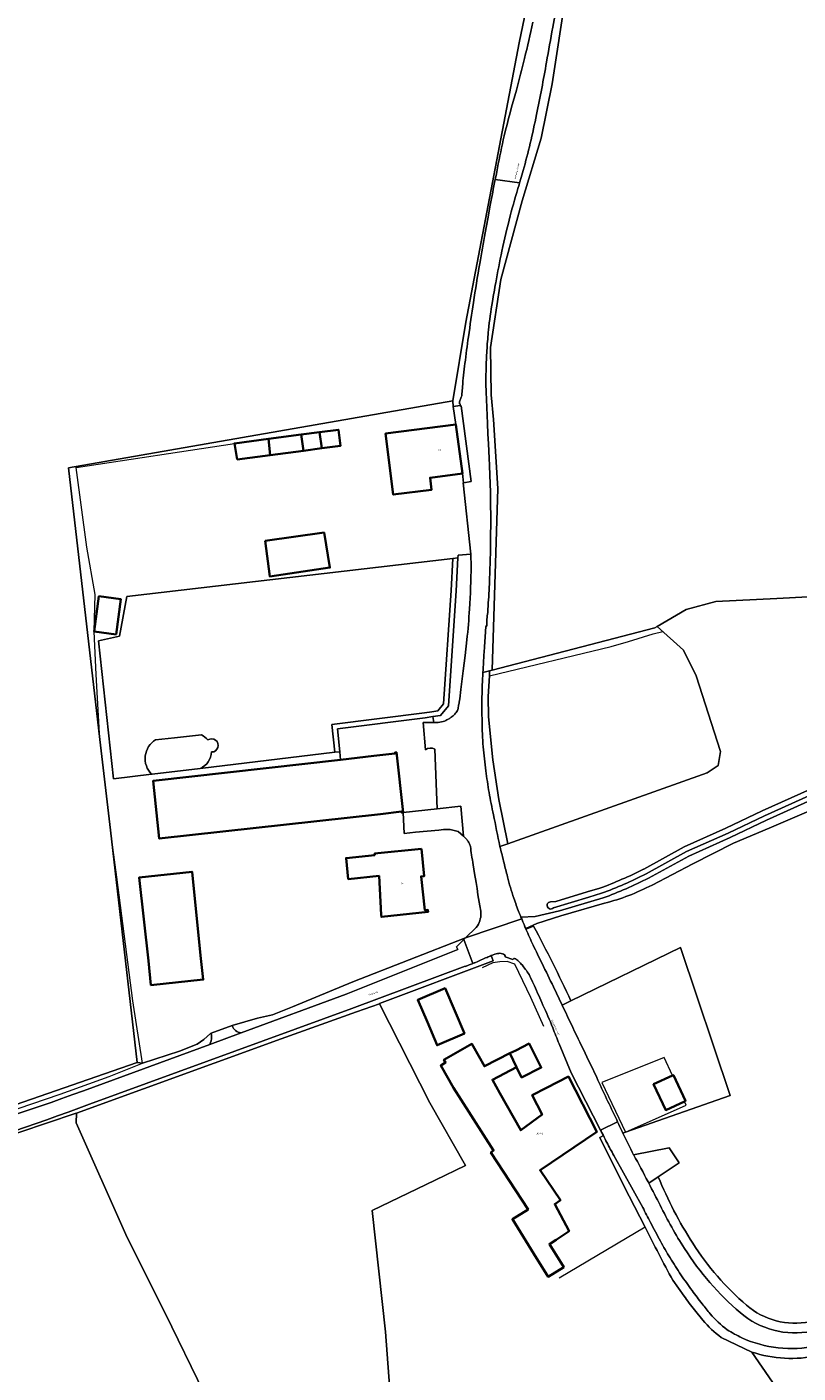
# Model space of a CAD drawing. Header units: metres. Extents: x 197700 to 204338, y 317132 to 325229.
# Tile 469 of 656: x 201650 to 201808, y 318918 to 319194. Entities that reach past the tile are written whole.
import ezdxf
from ezdxf.enums import TextEntityAlignment as Align

# ---------------------------------------------------------------- set-up
doc = ezdxf.new("R2010")
doc.units = ezdxf.units.M
for name, color, linetype, lineweight in [('B-WE-GR-BOS_LOOF-GV', 40, 'Continuous', 13), ('B-WE-GR-BOUWLAND-GV', 80, 'Continuous', 13), ('B-WE-GR-GRAS-GV', 60, 'Continuous', 13), ('B-WE-IE-TERREINAFSCHEIDING_KUNSTMATIG_HEKWERK-G', 20, 'IE-TERREINAFSCHEIDING-KUNSTMATIG', 18), ('B-WE-OG-BEBOUWING-GV', 7, 'Continuous', 35), ('B-WE-OG-BEBOUWING-T18', 10, 'Continuous', 18), ('B-WE-OG-TERREIN_CULTUURSCHEIDING-GV', 7, 'Continuous', 18), ('B-WE-OG-TERREIN_ERF-GV', 7, 'Continuous', 18), ('B-WE-OG-TERREIN_ONBEGROEID-GV', 7, 'Continuous', 18), ('B-WE-OG-TOPOGRAFIE-T18', 10, 'Continuous', 18), ('B-WE-OG-WATER_GREPPEL-GV', 160, 'Continuous', 18), ('B-WE-OG-WEG-GV', 7, 'Continuous', 18), ('B-WE-VH-ONVERHARD-GV', 252, 'Continuous', 18), ('B-WE-VH-VERHARDING_ASFALT-GV', 252, 'Continuous', 18), ('B-WE-VH-VERHARDING_OPEN-GV', 252, 'Continuous', 18)]:
    doc.layers.add(name, color=color, linetype=linetype, lineweight=lineweight)
doc.styles.add('NLCS-ISO-M200-T18', font='NLCS-ISO.ttf', dxfattribs={"height": 0.36})
doc.linetypes.add('IE-TERREINAFSCHEIDING-KUNSTMATIG', pattern='A,4,[82,NLCS.SHX,S=0.75,R=90,X=0,Y=0],4,-2', length=10)

msp = doc.modelspace()

# ---------------------------------------------------------------- linework, layer by layer
at = {"layer": 'B-WE-GR-BOS_LOOF-GV'}
for points in [[(201855.524, 319214.957), (201854.767, 319188.333), (201854.222, 319178.845), (201853.907, 319157.303), (201852.452, 319126.876), (201852.187, 319099.094), (201853.197, 319084.457), (201853.103, 319079.365), (201843.673, 319078.799), (201818.023, 319077.291), (201803.878, 319076.536), (201791.43, 319075.876), (201785.301, 319074.273), (201779.406, 319070.806), (201784.769, 319065.915), (201787.383, 319060.688), (201792.366, 319045.201), (201791.878, 319042.327), (201789.662, 319040.825), (201748.761, 319026.283), (201747.173, 319025.718)], [(201776.585, 319021.057), (201776.65, 319021.09), (201784.925, 319025.639), (201793.475, 319029.459), (201800.89, 319033.021), (201810.773, 319037.455), (201820.932, 319041.987)], [(201821.381, 319040.982), (201811.223, 319036.451), (201801.354, 319032.023), (201793.937, 319028.46), (201785.416, 319024.653), (201777.115, 319020.092)], [(201777.597, 319019.216), (201785.861, 319023.757), (201794.358, 319027.553), (201801.775, 319031.116), (201811.631, 319035.538), (201821.788, 319040.069)], [(201822.422, 319038.055), (201812.366, 319033.79), (201802.353, 319029.447), (201795.008, 319026.399), (201786.677, 319022.134), (201778.329, 319017.799)], [(201757.54, 319014.377), (201758.623, 319014.456), (201765.046, 319016.395)], [(201768.009, 319016.116), (201765.364, 319015.342), (201758.126, 319013.157)], [(201765.046, 319016.395), (201767.663, 319017.161)], [(201751.472, 319011.257), (201754.419, 319011.368), (201759.385, 319012.551), (201768.357, 319015.179)], [(201768.602, 319014.092), (201759.68, 319011.509), (201754.732, 319009.915), (201752.465, 319008.894), (201752.507, 319008.797), (201754.069, 319009.413)], [(201772.353, 318967.006), (201772.897, 318967.197), (201794.338, 318974.726), (201784.153, 319005.017), (201761.718, 318994.099), (201759.92, 318993.224)], [(201761.718, 318994.099), (201784.153, 319005.017), (201794.338, 318974.726), (201772.897, 318967.197), (201772.353, 318967.006)], [(201765.703, 318981.146), (201767.004, 318978.396)], [(201771.094, 318969.704), (201771.273, 318969.312)], [(201774.55, 318962.572), (201781.841, 318963.986), (201783.878, 318960.902), (201779.625, 318958.053)], [(201777.527, 318957.038), (201777.675, 318956.747), (201779.625, 318958.053), (201783.878, 318960.902), (201781.841, 318963.986), (201774.55, 318962.572)], [(201774.55, 318962.572), (201774.584, 318962.506)], [(201798.753, 318922.132), (201805.895, 318911.803)]]:
    msp.add_lwpolyline(points, dxfattribs=at)
for points in [[(201747.173, 319025.718, 0.003282), (201748.042, 319022.278)], [(201748.042, 319022.278, 0.0090888), (201748.713, 319019.53)], [(201748.713, 319019.53, 0.0190288), (201750.011, 319015.111)], [(201767.663, 319017.161, 0.0275961), (201776.585, 319021.057)], [(201777.115, 319020.092, -0.0278572), (201768.009, 319016.116)], [(201768.357, 319015.179, 0.0280637), (201777.597, 319019.216)], [(201778.329, 319017.799, -0.0564331), (201768.602, 319014.092)], [(201750.011, 319015.111, 0.0073147), (201751.073, 319012.263)], [(201758.126, 319013.157, -1.5294149), (201757.54, 319014.377)], [(201751.073, 319012.263, 0.0022216), (201751.472, 319011.257)], [(201754.069, 319009.413, -0.0125925), (201761.718, 318994.099)], [(201759.92, 318993.224, 0.0021031), (201762.835, 318987.072)], [(201762.835, 318987.072, -0.0029904), (201765.703, 318981.146)], [(201767.004, 318978.396, 0.0031693), (201771.094, 318969.704)], [(201771.273, 318969.312, 0.0037995), (201772.353, 318967.006)], [(201772.353, 318967.006, 0.007411), (201774.55, 318962.572)], [(201774.584, 318962.506, -0.0048972), (201777.527, 318957.038)], [(201779.625, 318958.053, 0.0490413), (201786.684, 318944.433)], [(201786.684, 318944.433, 0.0756602), (201797.703, 318931.736)], [(201797.703, 318931.736, 0.2324888), (201810.612, 318928.362)], [(201812.317, 318921.401, -0.1308625), (201798.753, 318922.132)]]:
    msp.add_lwpolyline(points, format="xyb", dxfattribs=at)
msp.add_lwpolyline([(201782.502, 318978.794), (201782.699, 318978.886), (201785.178, 318973.598), (201784.956, 318973.494), (201781.134, 318971.702), (201778.655, 318976.99)], close=True, dxfattribs=at)
at = {"layer": 'B-WE-GR-BOUWLAND-GV'}
for points in [[(201626.138, 318965.291), (201672.871, 318981.472), (201667.372, 319029.062), (201665.229, 319047.607), (201658.795, 319103.286), (201737.536, 319117.045), (201740.181, 319133.131), (201751.082, 319190.387), (201759.904, 319232.858), (201760.85, 319237.309), (201679.784, 319223.64), (201667.044, 319252.545), (201658.757, 319249.713), (201651.135, 319247.107), (201638.165, 319241.794)], [(201760.688, 319200.259), (201757.859, 319181.964), (201755.596, 319170.837), (201751.73, 319158.012), (201747.392, 319141.886), (201745.223, 319127.93), (201745.411, 319118.217), (201745.883, 319113.219), (201746.732, 319099.074), (201745.6, 319061.825), (201778.888, 319070.501), (201779.406, 319070.806), (201785.301, 319074.273), (201791.43, 319075.876), (201803.878, 319076.536), (201818.023, 319077.291), (201843.673, 319078.799), (201853.103, 319079.365), (201853.197, 319084.457), (201852.187, 319099.094), (201852.452, 319126.876), (201853.907, 319157.303), (201854.222, 319178.845)]]:
    msp.add_lwpolyline(points, dxfattribs=at)
at = {"layer": 'B-WE-GR-GRAS-GV'}
for points in [[(201713.343, 319045.01), (201712.752, 319050.694), (201731.701, 319053.075), (201733.234, 319053.331), (201734.435, 319053.529), (201735.642, 319054.947), (201737.202, 319078.15), (201737.536, 319084.709), (201670.713, 319076.928), (201669.245, 319068.803), (201664.937, 319067.824), (201667.998, 319039.595), (201675.82, 319040.529)], [(201676.638, 319047.589), (201680.503, 319048.005), (201686.045, 319048.601)], [(201685.776, 319041.718), (201713.343, 319045.01)], [(201616.115, 318897.019), (201677.11, 318901.26), (201692.003, 318902.734), (201690.47, 318905.733), (201679.953, 318927.297), (201670.56, 318946.215), (201660.374, 318969.101), (201660.423, 318971.106), (201660.165, 318971.012), (201637.398, 318963.351)]]:
    msp.add_lwpolyline(points, dxfattribs=at)
for points in [[(201675.82, 319040.529, -0.485501), (201676.638, 319047.589)], [(201686.045, 319048.601, -0.1114533), (201687.33, 319047.532)], [(201687.33, 319047.532, -1.3804659), (201688.112, 319045.073)], [(201688.112, 319045.073, -0.2923144), (201685.776, 319041.718)]]:
    msp.add_lwpolyline(points, format="xyb", dxfattribs=at)
msp.add_lwpolyline([(201733.923, 318957.368), (201740.139, 318960.374), (201732.796, 318973.197), (201722.508, 318993.496), (201717.758, 318991.808), (201702.376, 318986.34), (201660.423, 318971.106), (201660.374, 318969.101), (201670.56, 318946.215), (201679.953, 318927.297), (201690.47, 318905.733), (201692.003, 318902.734), (201705.73, 318904.093), (201722.624, 318905.13), (201725.299, 318905.261), (201723.702, 318926.288), (201721.002, 318951.119)], close=True, dxfattribs=at)
at = {"layer": 'B-WE-IE-TERREINAFSCHEIDING_KUNSTMATIG_HEKWERK-G'}
for points in [[(201664.066, 319069.755), (201664.225, 319077.351), (201662.569, 319087.024), (201660.341, 319103.346), (201692.785, 319108.282)], [(201733.404, 319052.312), (201734.976, 319052.573), (201736.649, 319054.538), (201738.232, 319078.089), (201738.575, 319084.83)], [(201741.22, 319085.62), (201738.603, 319085.376), (201738.575, 319084.83)], [(201665.229, 319047.607), (201664.45, 319060.96), (201664.066, 319069.755)], [(201745.029, 319060.689), (201769.964, 319066.684), (201773.489, 319067.686), (201778.561, 319069.301), (201780.551, 319069.762)], [(201748.761, 319026.283), (201746.978, 319035.366), (201745.755, 319043.485), (201744.826, 319052.3), (201744.782, 319056.441), (201745.029, 319060.689)], [(201714.369, 319045.132), (201713.884, 319049.795), (201731.85, 319052.053), (201733.404, 319052.312)], [(201714.369, 319045.132), (201714.54, 319043.484)], [(201673.946, 318981.32), (201671.983, 318994.105), (201668.681, 319019.397), (201667.372, 319029.062)], [(201740.137, 319006.98), (201717.041, 318998.002), (201704.653, 318992.883), (201700.602, 318991.238), (201697.508, 318990.522), (201692.328, 318989.016)], [(201756.172, 318988.801), (201753.504, 318994.779), (201750.217, 319001.578), (201748.677, 319002.149), (201747.14, 319002.113), (201745.745, 319001.903), (201743.518, 319000.827)], [(201717.758, 318991.808), (201702.376, 318986.34), (201660.423, 318971.106)], [(201717.758, 318991.808), (201722.508, 318993.496)], [(201722.47, 318993.571), (201722.508, 318993.496)], [(201722.508, 318993.496), (201732.796, 318973.197), (201740.139, 318960.374), (201733.923, 318957.368)], [(201692.328, 318989.016), (201688.023, 318987.469)], [(201688.023, 318987.469), (201687.883, 318987.418), (201686.512, 318986.15), (201685.117, 318985.247), (201681.533, 318983.778), (201673.946, 318981.32)], [(201603.033, 318960.086), (201604.033, 318960.175), (201606.935, 318960.544), (201610.687, 318961.154), (201614.443, 318961.887), (201619.198, 318962.891), (201623.694, 318964.039), (201630.118, 318966.006), (201638.143, 318968.496), (201645.655, 318971.069), (201657.077, 318974.97), (201667.092, 318978.589), (201673.946, 318981.32)], [(201782.502, 318978.794), (201780.798, 318982.471), (201768.083, 318977.356), (201772.897, 318967.197)], [(201772.897, 318967.197), (201785.331, 318972.686), (201784.956, 318973.494)], [(201660.423, 318971.106), (201660.165, 318971.012), (201637.398, 318963.351)], [(201767.627, 318966.12), (201772.551, 318956.213), (201776.959, 318947.712)], [(201725.299, 318905.261), (201723.702, 318926.288), (201721.002, 318951.119), (201733.923, 318957.368)], [(201776.959, 318947.712), (201759.321, 318937.289)]]:
    msp.add_lwpolyline(points, dxfattribs=at)
at = {"layer": 'B-WE-OG-BEBOUWING-GV'}
for points in [[(201706.474, 319110.098), (201699.733, 319109.204), (201700.083, 319105.896), (201706.911, 319106.801)], [(201706.911, 319106.801), (201710.678, 319107.301), (201710.24, 319110.598), (201706.474, 319110.098)], [(201710.24, 319110.598), (201710.678, 319107.301), (201714.524, 319107.823), (201714.093, 319111.105)], [(201738.127, 319112.14), (201723.737, 319110.286), (201725.331, 319097.795), (201733.161, 319098.794), (201732.865, 319101.245), (201739.484, 319102.136)], [(201693.323, 319104.966), (201700.083, 319105.896), (201699.733, 319109.204), (201692.785, 319108.282)], [(201699.057, 319088.33), (201700.022, 319081.053), (201712.36, 319082.846), (201711.164, 319090.017)], [(201668.547, 319069.159), (201669.507, 319076.386), (201665.026, 319076.982), (201664.066, 319069.755)], [(201727.386, 319032.683), (201725.96, 319045.007), (201725.732, 319044.981), (201725.668, 319044.752), (201721.336, 319044.251), (201714.54, 319043.484), (201676.129, 319039.147), (201677.389, 319027.328), (201722.713, 319032.354), (201727.044, 319032.855), (201727.068, 319032.647)], [(201731.08, 319025.232), (201721.489, 319024.255), (201721.522, 319023.947), (201715.656, 319023.322), (201716.113, 319019.026), (201722.408, 319019.697), (201722.856, 319011.709), (201722.902, 319011.282), (201732.458, 319012.3), (201732.42, 319012.731), (201731.782, 319012.675), (201731.038, 319019.581), (201731.674, 319019.648)], [(201685.854, 319003.412), (201684.117, 319020.553), (201673.283, 319019.37), (201675.161, 319002.28), (201675.688, 318997.307), (201686.381, 318998.44)], [(201739.902, 318987.394), (201737.911, 318992.069), (201735.952, 318996.67), (201730.353, 318994.286), (201732.308, 318989.695), (201734.305, 318985.003)], [(201756.748, 318976.299), (201753.785, 318974.778), (201755.826, 318970.802), (201751.45, 318967.571), (201747.167, 318975.191), (201745.625, 318977.935), (201750.585, 318980.532), (201749.234, 318983.341), (201743.991, 318980.701), (201741.7, 318984.777), (201741.434, 318985.251), (201735.715, 318982.037), (201736.026, 318981.448), (201735.043, 318980.819), (201737.651, 318976.239), (201739.212, 318973.809), (201745.868, 318963.448), (201745.332, 318963.052), (201752.926, 318951.31), (201749.735, 318949.348), (201754.128, 318942.28), (201757.078, 318937.558), (201760.262, 318939.548), (201757.313, 318944.269), (201758.682, 318945.124), (201761.334, 318946.932), (201758.398, 318952.45), (201759.55, 318953.228), (201755.386, 318959.394), (201767.014, 318967.245), (201761.196, 318978.582)], [(201749.234, 318983.341), (201750.585, 318980.532), (201751.608, 318978.406), (201755.627, 318980.43), (201753.164, 318985.32), (201750.424, 318983.94)], [(201784.956, 318973.494), (201785.178, 318973.598), (201782.699, 318978.886), (201782.502, 318978.794), (201778.655, 318976.99), (201781.134, 318971.702)]]:
    msp.add_lwpolyline(points, close=True, dxfattribs=at)
at = {"layer": 'B-WE-OG-TERREIN_CULTUURSCHEIDING-GV'}
for points in [[(201743.679, 319061.324), (201745.029, 319061.676), (201745.6, 319061.825), (201746.732, 319099.074), (201745.883, 319113.219), (201745.411, 319118.217), (201745.223, 319127.93), (201747.392, 319141.886), (201751.73, 319158.012), (201755.596, 319170.837), (201757.859, 319181.964), (201760.688, 319200.259), (201767.383, 319238.922), (201776.056, 319281.14)], [(201759.346, 319201.204), (201757.985, 319193.531)], [(201751.939, 319164.216), (201751.514, 319162.751), (201751.212, 319161.702), (201751.092, 319161.285)], [(201744.487, 319115.65), (201744.634, 319112.362), (201744.731, 319110.281), (201744.827, 319108.199)], [(201741.307, 319083.24), (201741.247, 319085.373), (201741.22, 319085.62), (201738.603, 319085.376), (201738.575, 319084.83), (201738.232, 319078.089), (201736.649, 319054.538), (201734.976, 319052.573), (201733.404, 319052.312), (201733.624, 319051.106)], [(201744.525, 319070.848), (201744.246, 319070.838), (201744.255, 319070.758), (201744.132, 319068.696), (201744.007, 319066.634)], [(201739.161, 319057.898), (201739.63, 319061.667), (201740.024, 319064.852), (201740.415, 319068.037)], [(201747.173, 319025.718), (201748.761, 319026.283), (201746.978, 319035.366), (201745.755, 319043.485), (201744.826, 319052.3), (201744.782, 319056.441), (201745.029, 319060.689), (201745.029, 319061.676), (201743.679, 319061.324)], [(201754.069, 319009.413), (201752.507, 319008.797)], [(201637.398, 318963.351), (201660.165, 318971.012), (201660.423, 318971.106), (201702.376, 318986.34), (201717.758, 318991.808), (201722.508, 318993.496), (201722.47, 318993.571), (201745.763, 319002.284), (201745.365, 319003.351)], [(201740.901, 319001.459), (201740.095, 319001.134), (201740.057, 319001.218), (201716.824, 318992.526), (201663.123, 318972.914)], [(201758.149, 318996.945), (201759.92, 318993.224), (201761.718, 318994.099)], [(201661.893, 318975.678), (201687.734, 318985.18), (201687.892, 318985.539), (201688.008, 318985.913), (201688.079, 318986.299), (201688.106, 318986.69), (201688.087, 318987.082), (201688.023, 318987.469), (201687.883, 318987.418), (201686.512, 318986.15), (201685.117, 318985.247), (201681.533, 318983.778), (201673.946, 318981.32), (201672.871, 318981.472), (201626.138, 318965.291)], [(201768.387, 318966.5), (201767.627, 318966.12), (201772.551, 318956.213), (201776.959, 318947.712)], [(201776.428, 318951.765), (201770.485, 318962.408)], [(201779.625, 318958.053), (201777.675, 318956.747)], [(201782.595, 318936.843), (201784.913, 318933.59)], [(201787.015, 318930.804), (201788.729, 318928.679)], [(201792.53, 318925.105), (201798.753, 318922.132)]]:
    msp.add_lwpolyline(points, dxfattribs=at)
for points in [[(201757.985, 319193.531, -0.0030494), (201756.721, 319186.366)], [(201756.721, 319186.366, -0.008403), (201754.669, 319175.684)], [(201754.669, 319175.684, -0.0094588), (201753.371, 319169.77)], [(201753.371, 319169.77, -0.0093884), (201751.939, 319164.216)], [(201751.092, 319161.285, 0.0109339), (201749.28, 319154.904)], [(201749.28, 319154.904, 0.009846), (201747.591, 319147.708)], [(201747.591, 319147.708, 0.0062808), (201746.318, 319141.18)], [(201746.318, 319141.18, 0.006193), (201745.648, 319137.337)], [(201745.648, 319137.337, 0.0196097), (201744.82, 319131.518)], [(201744.82, 319131.518, 0.0067298), (201744.531, 319127.791)], [(201744.531, 319127.791, 0.0100812), (201744.345, 319124.021)], [(201744.345, 319124.021, 0.0106936), (201744.321, 319119.906)], [(201744.321, 319119.906, 0.0018768), (201744.487, 319115.65)], [(201744.827, 319108.199, -0.0020333), (201745.009, 319104.273)], [(201745.009, 319104.273, -0.0053728), (201745.195, 319099.441)], [(201745.195, 319099.441, -0.0041881), (201745.276, 319094.91)], [(201745.276, 319094.91, -0.0039863), (201745.271, 319089.642)], [(201745.271, 319089.642, -0.0048965), (201745.176, 319084.133)], [(201740.94, 319074.36, 0.0091061), (201741.307, 319083.24)], [(201745.176, 319084.133, -0.0050857), (201744.979, 319078.824)], [(201744.979, 319078.824, -0.0029135), (201744.68, 319073.673)], [(201740.415, 319068.037, 0.0099606), (201740.94, 319074.36)], [(201744.68, 319073.673, 0.0662478), (201744.525, 319070.848)], [(201744.007, 319066.634, 0.0015973), (201743.812, 319063.516)], [(201743.812, 319063.516, 0.0039805), (201743.679, 319061.324)], [(201743.679, 319061.324, 0.0025615), (201743.609, 319059.859)], [(201738.836, 319055.307, 0.0242719), (201739.161, 319057.898)], [(201743.609, 319059.859, 0.0083863), (201743.49, 319055.924)], [(201738.452, 319053.593, 0.0848555), (201738.667, 319054.432)], [(201738.667, 319054.432, 0.0149612), (201738.836, 319055.307)], [(201743.49, 319055.924, 0.0088918), (201743.514, 319051.425)], [(201735.521, 319051.318, 0.0633255), (201736.582, 319051.801)], [(201736.582, 319051.801, 0.0277951), (201737.212, 319052.204)], [(201737.212, 319052.204, 0.0405303), (201737.94, 319052.831)], [(201737.94, 319052.831, 0.0658624), (201738.452, 319053.593)], [(201733.624, 319051.106, 0.0055106), (201734.156, 319051.115)], [(201734.156, 319051.115, 0.0387338), (201735.521, 319051.318)], [(201743.514, 319051.425, 0.017941), (201743.751, 319046.128)], [(201743.751, 319046.128, 0.007552), (201744.31, 319041.232)], [(201744.31, 319041.232, 0.0122969), (201744.947, 319036.769)], [(201744.947, 319036.769, 0.0037333), (201745.826, 319032.23)], [(201745.826, 319032.23, -0.001559), (201747.173, 319025.718)], [(201752.507, 319008.797, 0.0046138), (201753.98, 319005.526)], [(201761.718, 318994.099, 0.0125925), (201754.069, 319009.413)], [(201753.98, 319005.526, 0.0027546), (201755.794, 319001.722)], [(201744.539, 319003.001, 0.0082144), (201742.2, 319001.964)], [(201745.365, 319003.351, 0.0187186), (201744.539, 319003.001)], [(201741.654, 319001.745, -0.0045254), (201740.901, 319001.459)], [(201742.2, 319001.964, -0.0028433), (201741.654, 319001.745)], [(201755.794, 319001.722, -0.0039469), (201758.149, 318996.945)], [(201626.011, 318963.779, 0.0138442), (201661.893, 318975.678)], [(201663.123, 318972.914, -0.0153116), (201627.822, 318960.999)], [(201769.078, 318965.053, -0.008021), (201768.387, 318966.5)], [(201770.485, 318962.408, 0.0028466), (201769.078, 318965.053)], [(201786.684, 318944.433, -0.0490413), (201779.625, 318958.053)], [(201777.675, 318956.747, 0.0016526), (201780.02, 318952.198)], [(201778.018, 318948.712, -0.0017016), (201776.428, 318951.765)], [(201780.02, 318952.198, 0.031601), (201785, 318943.354)], [(201776.959, 318947.712, 0.012246), (201782.595, 318936.843)], [(201780.068, 318944.86, -0.0077919), (201778.018, 318948.712)], [(201782.029, 318941.423, -0.0130083), (201780.068, 318944.86)], [(201797.703, 318931.736, -0.0756602), (201786.684, 318944.433)], [(201784.251, 318937.965, -0.0122789), (201782.029, 318941.423)], [(201785, 318943.354, 0.0756066), (201796.396, 318930.222)], [(201786.532, 318934.765, -0.0071292), (201784.251, 318937.965)], [(201784.913, 318933.59, 0.0090534), (201787.015, 318930.804)], [(201788.589, 318932.038, -0.0091927), (201786.532, 318934.765)], [(201790.256, 318929.971, -0.020879), (201788.589, 318932.038)], [(201810.612, 318928.362, -0.2324888), (201797.703, 318931.736)], [(201788.729, 318928.679, 0.0568474), (201792.53, 318925.105)], [(201793.726, 318926.708, -0.056917), (201790.256, 318929.971)], [(201796.396, 318930.222, 0.2324499), (201811.012, 318926.402)], [(201796.723, 318925.068, -0.0350436), (201793.726, 318926.708)], [(201811.942, 318923.366, -0.1609903), (201796.723, 318925.068)], [(201798.753, 318922.132, 0.1308625), (201812.317, 318921.401)]]:
    msp.add_lwpolyline(points, format="xyb", dxfattribs=at)
for points in [[(201748.761, 319026.283), (201789.662, 319040.825), (201791.878, 319042.327), (201792.366, 319045.201), (201787.383, 319060.688), (201784.769, 319065.915), (201779.406, 319070.806), (201778.888, 319070.501), (201745.6, 319061.825), (201745.029, 319061.676), (201745.029, 319060.689), (201744.782, 319056.441), (201744.826, 319052.3), (201745.755, 319043.485), (201746.978, 319035.366)], [(201738.518, 319004.641), (201738.278, 319005.174), (201739.795, 319006.648), (201740.137, 319006.98), (201717.041, 318998.002), (201704.653, 318992.883), (201700.602, 318991.238), (201697.508, 318990.522), (201692.328, 318989.016), (201692.432, 318988.721), (201692.581, 318988.447), (201692.771, 318988.199), (201692.998, 318987.983), (201693.255, 318987.806), (201693.537, 318987.67), (201693.837, 318987.58), (201694.148, 318987.538), (201715.693, 318995.46)]]:
    msp.add_lwpolyline(points, close=True, dxfattribs=at)
at = {"layer": 'B-WE-OG-TERREIN_ERF-GV'}
for points in [[(201739.742, 319100.236), (201739.484, 319102.136), (201732.865, 319101.245), (201733.161, 319098.794), (201725.331, 319097.795), (201723.737, 319110.286), (201738.127, 319112.14), (201737.621, 319115.868), (201737.536, 319117.045), (201658.795, 319103.286), (201665.229, 319047.607), (201667.372, 319029.062), (201672.871, 318981.472), (201673.946, 318981.32), (201681.533, 318983.778), (201685.117, 318985.247), (201686.512, 318986.15), (201687.883, 318987.418), (201688.023, 318987.469), (201692.328, 318989.016), (201697.508, 318990.522), (201700.602, 318991.238), (201704.653, 318992.883), (201717.041, 318998.002), (201740.137, 319006.98), (201742.338, 319009.117)], [(201740.049, 319027.472), (201739.895, 319027.634), (201739.738, 319027.794), (201738.649, 319028.758), (201736.988, 319029.189), (201735.614, 319029.17), (201734.642, 319029.083), (201729.865, 319028.615), (201727.587, 319028.388), (201727.386, 319032.683), (201727.068, 319032.647), (201727.044, 319032.855), (201722.713, 319032.354), (201677.389, 319027.328), (201676.129, 319039.147), (201714.54, 319043.484), (201714.369, 319045.132), (201713.343, 319045.01), (201685.776, 319041.718), (201675.962, 319040.546), (201675.82, 319040.529), (201667.998, 319039.595), (201664.937, 319067.824), (201669.245, 319068.803), (201670.713, 319076.928), (201737.536, 319084.709), (201738.575, 319084.83), (201738.603, 319085.376), (201741.22, 319085.62), (201739.642, 319100.222), (201739.742, 319100.236)], [(201733.624, 319051.106), (201733.404, 319052.312), (201731.85, 319052.053), (201713.884, 319049.795), (201714.369, 319045.132), (201714.54, 319043.484), (201721.336, 319044.251), (201725.668, 319044.752), (201725.732, 319044.981), (201725.96, 319045.007), (201727.386, 319032.683), (201734.348, 319033.453), (201733.853, 319045.675)], [(201731.905, 319045.54), (201731.476, 319051.134)], [(201743.041, 319013.563), (201742.681, 319015.829), (201742.48, 319017.078), (201742.277, 319018.327), (201741.99, 319020.173), (201741.849, 319021.058), (201741.705, 319021.942)], [(201745.527, 319003.411), (201745.365, 319003.351), (201745.763, 319002.284), (201722.47, 318993.571), (201722.508, 318993.496), (201732.796, 318973.197), (201740.139, 318960.374), (201733.923, 318957.368), (201721.002, 318951.119), (201723.702, 318926.288), (201725.299, 318905.261), (201759.481, 318906.932), (201774.782, 318908.245), (201782.564, 318909.344), (201783.205, 318909.355), (201794.358, 318911.116), (201795.245, 318911.092), (201795.816, 318910.292), (201805.895, 318911.803), (201798.753, 318922.132), (201792.53, 318925.105)], [(201749.828, 319002.537), (201748.267, 319003.09)], [(201754.235, 318997.173), (201753.853, 318998.018), (201753.47, 318998.861)], [(201767.776, 318967.615), (201761.759, 318979.36), (201759.293, 318985.291)], [(201776.959, 318947.712), (201772.551, 318956.213), (201767.627, 318966.12), (201768.387, 318966.5)], [(201784.913, 318933.59), (201782.595, 318936.843)], [(201788.729, 318928.679), (201787.015, 318930.804)]]:
    msp.add_lwpolyline(points, dxfattribs=at)
for points in [[(201710.678, 319107.301), (201706.911, 319106.801), (201700.083, 319105.896), (201693.323, 319104.966), (201692.785, 319108.282), (201699.733, 319109.204), (201706.474, 319110.098), (201710.24, 319110.598), (201714.093, 319111.105), (201714.524, 319107.823)], [(201699.057, 319088.33), (201711.164, 319090.017), (201712.36, 319082.846), (201700.022, 319081.053)], [(201733.404, 319052.312), (201734.976, 319052.573), (201736.649, 319054.538), (201738.232, 319078.089), (201738.575, 319084.83), (201737.536, 319084.709), (201737.202, 319078.15), (201735.642, 319054.947), (201734.435, 319053.529), (201733.234, 319053.331), (201731.701, 319053.075), (201712.752, 319050.694), (201713.343, 319045.01), (201714.369, 319045.132), (201713.884, 319049.795), (201731.85, 319052.053)], [(201664.066, 319069.755), (201665.026, 319076.982), (201669.507, 319076.386), (201668.547, 319069.159)], [(201731.08, 319025.232), (201731.674, 319019.648), (201731.038, 319019.581), (201731.782, 319012.675), (201732.42, 319012.731), (201732.458, 319012.3), (201722.902, 319011.282), (201722.856, 319011.709), (201722.408, 319019.697), (201716.113, 319019.026), (201715.656, 319023.322), (201721.522, 319023.947), (201721.489, 319024.255)], [(201675.161, 319002.28), (201673.283, 319019.37), (201684.117, 319020.553), (201685.854, 319003.412), (201686.381, 318998.44), (201675.688, 318997.307)], [(201737.911, 318992.069), (201739.902, 318987.394), (201734.305, 318985.003), (201732.308, 318989.695), (201730.353, 318994.286), (201735.952, 318996.67)], [(201753.785, 318974.778), (201756.748, 318976.299), (201761.196, 318978.582), (201767.014, 318967.245), (201755.386, 318959.394), (201759.55, 318953.228), (201758.398, 318952.45), (201761.334, 318946.932), (201758.682, 318945.124), (201757.313, 318944.269), (201760.262, 318939.548), (201757.078, 318937.558), (201754.128, 318942.28), (201749.735, 318949.348), (201752.926, 318951.31), (201745.332, 318963.052), (201745.868, 318963.448), (201739.212, 318973.809), (201737.651, 318976.239), (201735.043, 318980.819), (201736.026, 318981.448), (201735.715, 318982.037), (201741.434, 318985.251), (201741.7, 318984.777), (201743.991, 318980.701), (201749.234, 318983.341), (201750.424, 318983.94), (201753.164, 318985.32), (201755.627, 318980.43), (201751.608, 318978.406), (201750.585, 318980.532), (201745.625, 318977.935), (201747.167, 318975.191), (201751.45, 318967.571), (201755.826, 318970.802)]]:
    msp.add_lwpolyline(points, close=True, dxfattribs=at)
for points in [[(201731.476, 319051.134, -0.0065613), (201733.01, 319051.108)], [(201733.01, 319051.108, 0.0032787), (201733.624, 319051.106)], [(201733.853, 319045.675, 0.2746026), (201731.905, 319045.54)], [(201740.464, 319027.02, 0.033437), (201740.049, 319027.472)], [(201740.881, 319026.401, 0.0523904), (201740.464, 319027.02)], [(201741.158, 319025.729, 0.0406351), (201740.881, 319026.401)], [(201741.339, 319023.989, -0.0166065), (201741.158, 319025.729)], [(201741.705, 319021.942, 0.0048185), (201741.339, 319023.989)], [(201743.285, 319012.044, 0.0764038), (201743.041, 319013.563)], [(201742.338, 319009.117, 0.1667441), (201743.285, 319012.044)], [(201746.7, 319003.767, 0.0885281), (201745.527, 319003.411)], [(201747.673, 319003.749, 0.1603311), (201746.7, 319003.767)], [(201748.085, 319003.53, 0.1514171), (201747.673, 319003.749)], [(201748.267, 319003.09, 0.2785083), (201748.085, 319003.53)], [(201749.943, 319002.665, 0.0863927), (201749.828, 319002.537)], [(201750.192, 319002.773, 0.2094894), (201749.943, 319002.665)], [(201750.442, 319002.667, 0.0464366), (201750.192, 319002.773)], [(201750.84, 319002.351, 0.0196701), (201750.442, 319002.667)], [(201751.375, 319001.828, 0.0227029), (201750.84, 319002.351)], [(201752.037, 319001.031, 0.012975), (201751.375, 319001.828)], [(201752.771, 319000.037, 0.0242784), (201752.037, 319001.031)], [(201753.47, 318998.861, 0.0236881), (201752.771, 319000.037)], [(201755.989, 318993.231, 0.0031064), (201754.235, 318997.173)], [(201757.985, 318988.594, 0.0086092), (201755.989, 318993.231)], [(201759.293, 318985.291, -0.0015651), (201757.985, 318988.594)], [(201768.013, 318967.174, -0.0346398), (201767.776, 318967.615)], [(201768.387, 318966.5, 0.012603), (201768.013, 318967.174)], [(201782.595, 318936.843, -0.012246), (201776.959, 318947.712)], [(201787.015, 318930.804, -0.0090534), (201784.913, 318933.59)], [(201792.53, 318925.105, -0.0568474), (201788.729, 318928.679)]]:
    msp.add_lwpolyline(points, format="xyb", dxfattribs=at)
at = {"layer": 'B-WE-OG-TERREIN_ONBEGROEID-GV'}
for points in [[(201676.638, 319047.589, 0.485501), (201675.82, 319040.529)], [(201687.33, 319047.532, 0.1114533), (201686.045, 319048.601)], [(201688.112, 319045.073, 1.3804659), (201687.33, 319047.532)], [(201685.776, 319041.718, 0.2923144), (201688.112, 319045.073)]]:
    msp.add_lwpolyline(points, format="xyb", dxfattribs=at)
for points in [[(201680.503, 319048.005), (201676.638, 319047.589)], [(201686.045, 319048.601), (201680.503, 319048.005)], [(201675.82, 319040.529), (201675.962, 319040.546), (201685.776, 319041.718)]]:
    msp.add_lwpolyline(points, dxfattribs=at)
at = {"layer": 'B-WE-OG-WATER_GREPPEL-GV'}
for points in [[(201820.932, 319041.987), (201810.773, 319037.455), (201800.89, 319033.021), (201793.475, 319029.459), (201784.925, 319025.639), (201776.65, 319021.09), (201776.585, 319021.057)], [(201777.115, 319020.092), (201785.416, 319024.653), (201793.937, 319028.46), (201801.354, 319032.023), (201811.223, 319036.451), (201821.381, 319040.982)], [(201767.663, 319017.161), (201765.046, 319016.395), (201758.623, 319014.456), (201757.54, 319014.377)], [(201758.126, 319013.157), (201765.364, 319015.342), (201768.009, 319016.116)]]:
    msp.add_lwpolyline(points, dxfattribs=at)
for points in [[(201776.585, 319021.057, -0.0275961), (201767.663, 319017.161)], [(201768.009, 319016.116, 0.0278572), (201777.115, 319020.092)], [(201757.54, 319014.377, 1.5294149), (201758.126, 319013.157)]]:
    msp.add_lwpolyline(points, format="xyb", dxfattribs=at)
at = {"layer": 'B-WE-OG-WEG-GV'}
for points in [[(201768.345, 319282.921), (201768.029, 319279.954), (201767.733, 319275.825), (201767.29, 319270.074), (201766.721, 319265.82), (201765.364, 319258.537), (201760.85, 319237.309), (201759.904, 319232.858), (201751.082, 319190.387), (201740.181, 319133.131), (201737.536, 319117.045), (201737.621, 319115.868), (201739.025, 319116.048), (201739.012, 319116.419), (201738.917, 319116.431)], [(201746.204, 319162.37), (201746.439, 319163.546), (201746.678, 319164.726)], [(201744.156, 319151.439), (201744.672, 319154.285), (201745.191, 319157.13)], [(201739.025, 319117.196), (201739.093, 319117.38), (201739.16, 319117.565), (201739.247, 319117.797), (201739.337, 319118.027)]]:
    msp.add_lwpolyline(points, dxfattribs=at)
for points in [[(201752.221, 319187.153, 0.005454), (201753.941, 319194.556)], [(201750.575, 319180.673, 0.0046436), (201752.221, 319187.153)], [(201748.039, 319171.298, -0.0108641), (201750.575, 319180.673)], [(201746.678, 319164.726, -0.0023698), (201748.039, 319171.298)], [(201745.191, 319157.13, -0.0026883), (201746.204, 319162.37)], [(201743.026, 319145.139, -0.0044714), (201744.156, 319151.439)], [(201741.761, 319137.16, -0.0031533), (201743.026, 319145.139)], [(201740.732, 319130.142, -0.0038481), (201741.761, 319137.16)], [(201740.01, 319124.686, -0.006988), (201740.732, 319130.142)], [(201739.502, 319119.887, -0.0116925), (201740.01, 319124.686)], [(201739.337, 319118.027, 0.0616771), (201739.397, 319118.512)], [(201739.397, 319118.512, 0.0181316), (201739.502, 319119.887)], [(201738.917, 319116.431, -0.2081494), (201739.025, 319117.196)]]:
    msp.add_lwpolyline(points, format="xyb", dxfattribs=at)
at = {"layer": 'B-WE-VH-ONVERHARD-GV'}
for points in [[(201821.788, 319040.069), (201811.631, 319035.538), (201801.775, 319031.116), (201794.358, 319027.553), (201785.861, 319023.757), (201777.597, 319019.216)], [(201778.329, 319017.799), (201786.677, 319022.134), (201795.008, 319026.399), (201802.353, 319029.447), (201812.366, 319033.79), (201822.422, 319038.055)], [(201768.357, 319015.179), (201759.385, 319012.551), (201754.419, 319011.368), (201751.472, 319011.257), (201751.631, 319010.863)], [(201751.631, 319010.863), (201751.868, 319010.287), (201752.107, 319009.714), (201752.306, 319009.255), (201752.465, 319008.894), (201754.732, 319009.915), (201759.68, 319011.509), (201768.602, 319014.092)]]:
    msp.add_lwpolyline(points, dxfattribs=at)
for points in [[(201777.597, 319019.216, -0.0280637), (201768.357, 319015.179)], [(201768.602, 319014.092, 0.0564331), (201778.329, 319017.799)]]:
    msp.add_lwpolyline(points, format="xyb", dxfattribs=at)
at = {"layer": 'B-WE-VH-VERHARDING_ASFALT-GV'}
for points in [[(201757.985, 319193.531), (201759.346, 319201.204)], [(201746.678, 319164.726), (201746.439, 319163.546), (201746.204, 319162.37), (201751.212, 319161.702), (201751.514, 319162.751), (201751.939, 319164.216)], [(201751.092, 319161.285), (201751.212, 319161.702), (201746.204, 319162.37)], [(201745.191, 319157.13), (201744.672, 319154.285), (201744.156, 319151.439)], [(201739.337, 319118.027), (201739.247, 319117.797), (201739.16, 319117.565), (201739.093, 319117.38), (201739.025, 319117.196)], [(201738.917, 319116.431), (201739.012, 319116.419), (201739.025, 319116.048), (201739.027, 319115.98), (201739.259, 319115.979), (201741.299, 319100.462), (201739.742, 319100.236), (201739.642, 319100.222), (201741.22, 319085.62), (201741.247, 319085.373), (201741.307, 319083.24)], [(201744.827, 319108.199), (201744.731, 319110.281), (201744.634, 319112.362), (201744.487, 319115.65)], [(201744.007, 319066.634), (201744.132, 319068.696), (201744.255, 319070.758), (201744.246, 319070.838), (201744.525, 319070.848)], [(201740.415, 319068.037), (201740.024, 319064.852), (201739.63, 319061.667), (201739.161, 319057.898)], [(201731.476, 319051.134), (201731.905, 319045.54)], [(201733.853, 319045.675), (201734.348, 319033.453), (201739.156, 319033.97), (201739.738, 319027.794), (201739.895, 319027.634), (201740.049, 319027.472)], [(201741.705, 319021.942), (201741.849, 319021.058), (201741.99, 319020.173), (201742.277, 319018.327), (201742.48, 319017.078), (201742.681, 319015.829), (201743.041, 319013.563)], [(201752.107, 319009.714), (201751.868, 319010.287), (201751.631, 319010.863), (201740.137, 319006.98), (201739.795, 319006.648), (201741.654, 319001.745)], [(201742.338, 319009.117), (201740.137, 319006.98), (201751.631, 319010.863), (201751.472, 319011.257)], [(201752.507, 319008.797), (201752.465, 319008.894), (201752.306, 319009.255), (201752.107, 319009.714)], [(201739.795, 319006.648), (201738.278, 319005.174), (201738.518, 319004.641), (201715.693, 318995.46), (201694.148, 318987.538), (201687.734, 318985.18), (201661.893, 318975.678)], [(201741.654, 319001.745), (201739.795, 319006.648)], [(201745.365, 319003.351), (201745.527, 319003.411)], [(201748.267, 319003.09), (201749.828, 319002.537)], [(201663.123, 318972.914), (201716.824, 318992.526), (201740.057, 319001.218), (201740.095, 319001.134), (201740.901, 319001.459)], [(201753.47, 318998.861), (201753.853, 318998.018), (201754.235, 318997.173)], [(201759.92, 318993.224), (201758.149, 318996.945)], [(201759.293, 318985.291), (201761.759, 318979.36), (201767.776, 318967.615), (201771.273, 318969.312), (201771.094, 318969.704)], [(201767.004, 318978.396), (201765.703, 318981.146)], [(201771.273, 318969.312), (201767.776, 318967.615)], [(201770.485, 318962.408), (201776.428, 318951.765)], [(201774.584, 318962.506), (201774.55, 318962.572)], [(201777.675, 318956.747), (201777.527, 318957.038)]]:
    msp.add_lwpolyline(points, dxfattribs=at)
for points in [[(201753.941, 319194.556, -0.005454), (201752.221, 319187.153)], [(201756.721, 319186.366, 0.0030494), (201757.985, 319193.531)], [(201752.221, 319187.153, -0.0046436), (201750.575, 319180.673)], [(201754.669, 319175.684, 0.008403), (201756.721, 319186.366)], [(201750.575, 319180.673, 0.0108641), (201748.039, 319171.298)], [(201753.371, 319169.77, 0.0094588), (201754.669, 319175.684)], [(201748.039, 319171.298, 0.0023698), (201746.678, 319164.726)], [(201751.939, 319164.216, 0.0093884), (201753.371, 319169.77)], [(201746.204, 319162.37, 0.0026883), (201745.191, 319157.13)], [(201749.28, 319154.904, -0.0109339), (201751.092, 319161.285)], [(201747.591, 319147.708, -0.009846), (201749.28, 319154.904)], [(201744.156, 319151.439, 0.0044714), (201743.026, 319145.139)], [(201746.318, 319141.18, -0.0062808), (201747.591, 319147.708)], [(201743.026, 319145.139, 0.0031533), (201741.761, 319137.16)], [(201745.648, 319137.337, -0.006193), (201746.318, 319141.18)], [(201741.761, 319137.16, 0.0038481), (201740.732, 319130.142)], [(201744.82, 319131.518, -0.0196097), (201745.648, 319137.337)], [(201740.732, 319130.142, 0.006988), (201740.01, 319124.686)], [(201744.531, 319127.791, -0.0067298), (201744.82, 319131.518)], [(201744.345, 319124.021, -0.0100812), (201744.531, 319127.791)], [(201740.01, 319124.686, 0.0116925), (201739.502, 319119.887)], [(201744.321, 319119.906, -0.0106936), (201744.345, 319124.021)], [(201739.397, 319118.512, -0.0616771), (201739.337, 319118.027)], [(201739.502, 319119.887, -0.0181316), (201739.397, 319118.512)], [(201744.487, 319115.65, -0.0018768), (201744.321, 319119.906)], [(201739.025, 319117.196, 0.2081494), (201738.917, 319116.431)], [(201745.009, 319104.273, 0.0020333), (201744.827, 319108.199)], [(201745.195, 319099.441, 0.0053728), (201745.009, 319104.273)], [(201745.276, 319094.91, 0.0041881), (201745.195, 319099.441)], [(201745.271, 319089.642, 0.0039863), (201745.276, 319094.91)], [(201745.176, 319084.133, 0.0048965), (201745.271, 319089.642)], [(201741.307, 319083.24, -0.0091061), (201740.94, 319074.36)], [(201744.979, 319078.824, 0.0050857), (201745.176, 319084.133)], [(201744.68, 319073.673, 0.0029135), (201744.979, 319078.824)], [(201740.94, 319074.36, -0.0099606), (201740.415, 319068.037)], [(201744.525, 319070.848, -0.0662478), (201744.68, 319073.673)], [(201743.812, 319063.516, -0.0015973), (201744.007, 319066.634)], [(201743.679, 319061.324, -0.0039805), (201743.812, 319063.516)], [(201743.609, 319059.859, -0.0025615), (201743.679, 319061.324)], [(201739.161, 319057.898, -0.0242719), (201738.836, 319055.307)], [(201743.49, 319055.924, -0.0083863), (201743.609, 319059.859)], [(201738.667, 319054.432, -0.0848555), (201738.452, 319053.593)], [(201738.836, 319055.307, -0.0149612), (201738.667, 319054.432)], [(201743.514, 319051.425, -0.0088918), (201743.49, 319055.924)], [(201736.582, 319051.801, -0.0633255), (201735.521, 319051.318)], [(201737.212, 319052.204, -0.0277951), (201736.582, 319051.801)], [(201737.94, 319052.831, -0.0405303), (201737.212, 319052.204)], [(201738.452, 319053.593, -0.0658624), (201737.94, 319052.831)], [(201733.01, 319051.108, 0.0065613), (201731.476, 319051.134)], [(201733.624, 319051.106, -0.0032787), (201733.01, 319051.108)], [(201734.156, 319051.115, -0.0055106), (201733.624, 319051.106)], [(201735.521, 319051.318, -0.0387338), (201734.156, 319051.115)], [(201743.751, 319046.128, -0.017941), (201743.514, 319051.425)], [(201744.31, 319041.232, -0.007552), (201743.751, 319046.128)], [(201731.905, 319045.54, -0.2746026), (201733.853, 319045.675)], [(201744.947, 319036.769, -0.0122969), (201744.31, 319041.232)], [(201745.826, 319032.23, -0.0037333), (201744.947, 319036.769)], [(201747.173, 319025.718, 0.001559), (201745.826, 319032.23)], [(201740.049, 319027.472, -0.033437), (201740.464, 319027.02)], [(201740.464, 319027.02, -0.0523904), (201740.881, 319026.401)], [(201740.881, 319026.401, -0.0406351), (201741.158, 319025.729)], [(201741.158, 319025.729, 0.0166065), (201741.339, 319023.989)], [(201748.042, 319022.278, -0.003282), (201747.173, 319025.718)], [(201741.339, 319023.989, -0.0048185), (201741.705, 319021.942)], [(201748.713, 319019.53, -0.0090888), (201748.042, 319022.278)], [(201750.011, 319015.111, -0.0190288), (201748.713, 319019.53)], [(201743.041, 319013.563, -0.0764038), (201743.285, 319012.044)], [(201751.073, 319012.263, -0.0073147), (201750.011, 319015.111)], [(201743.285, 319012.044, -0.1667441), (201742.338, 319009.117)], [(201751.472, 319011.257, -0.0022216), (201751.073, 319012.263)], [(201753.98, 319005.526, -0.0046138), (201752.507, 319008.797)], [(201755.794, 319001.722, -0.0027546), (201753.98, 319005.526)], [(201742.2, 319001.964, -0.0082144), (201744.539, 319003.001)], [(201744.539, 319003.001, -0.0187186), (201745.365, 319003.351)], [(201745.527, 319003.411, -0.0885281), (201746.7, 319003.767)], [(201746.7, 319003.767, -0.1603311), (201747.673, 319003.749)], [(201747.673, 319003.749, -0.1514171), (201748.085, 319003.53)], [(201748.085, 319003.53, -0.2785083), (201748.267, 319003.09)], [(201749.828, 319002.537, -0.0863927), (201749.943, 319002.665)], [(201749.943, 319002.665, -0.2094894), (201750.192, 319002.773)], [(201750.192, 319002.773, -0.0464366), (201750.442, 319002.667)], [(201750.442, 319002.667, -0.0196701), (201750.84, 319002.351)], [(201750.84, 319002.351, -0.0227029), (201751.375, 319001.828)], [(201740.901, 319001.459, 0.0045254), (201741.654, 319001.745)], [(201741.654, 319001.745, 0.0028433), (201742.2, 319001.964)], [(201751.375, 319001.828, -0.012975), (201752.037, 319001.031)], [(201752.037, 319001.031, -0.0242784), (201752.771, 319000.037)], [(201752.771, 319000.037, -0.0236881), (201753.47, 318998.861)], [(201758.149, 318996.945, 0.0039469), (201755.794, 319001.722)], [(201754.235, 318997.173, -0.0031064), (201755.989, 318993.231)], [(201755.989, 318993.231, -0.0086092), (201757.985, 318988.594)], [(201762.835, 318987.072, -0.0021031), (201759.92, 318993.224)], [(201757.985, 318988.594, 0.0015651), (201759.293, 318985.291)], [(201765.703, 318981.146, 0.0029904), (201762.835, 318987.072)], [(201771.094, 318969.704, -0.0031693), (201767.004, 318978.396)], [(201661.893, 318975.678, -0.0138442), (201626.011, 318963.779)], [(201627.822, 318960.999, 0.0153116), (201663.123, 318972.914)], [(201772.353, 318967.006, -0.0037995), (201771.273, 318969.312)], [(201767.776, 318967.615, 0.0346398), (201768.013, 318967.174)], [(201768.013, 318967.174, -0.012603), (201768.387, 318966.5)], [(201768.387, 318966.5, 0.008021), (201769.078, 318965.053)], [(201774.55, 318962.572, -0.007411), (201772.353, 318967.006)], [(201769.078, 318965.053, -0.0028466), (201770.485, 318962.408)], [(201777.527, 318957.038, 0.0048972), (201774.584, 318962.506)], [(201780.02, 318952.198, -0.0016526), (201777.675, 318956.747)], [(201776.428, 318951.765, 0.0017016), (201778.018, 318948.712)], [(201785, 318943.354, -0.031601), (201780.02, 318952.198)], [(201778.018, 318948.712, 0.0077919), (201780.068, 318944.86)], [(201780.068, 318944.86, 0.0130083), (201782.029, 318941.423)], [(201782.029, 318941.423, 0.0122789), (201784.251, 318937.965)], [(201796.396, 318930.222, -0.0756066), (201785, 318943.354)], [(201784.251, 318937.965, 0.0071292), (201786.532, 318934.765)], [(201786.532, 318934.765, 0.0091927), (201788.589, 318932.038)], [(201788.589, 318932.038, 0.020879), (201790.256, 318929.971)], [(201790.256, 318929.971, 0.056917), (201793.726, 318926.708)], [(201811.012, 318926.402, -0.2324499), (201796.396, 318930.222)], [(201793.726, 318926.708, 0.0350436), (201796.723, 318925.068)], [(201796.723, 318925.068, 0.1609903), (201811.942, 318923.366)]]:
    msp.add_lwpolyline(points, format="xyb", dxfattribs=at)
at = {"layer": 'B-WE-VH-VERHARDING_OPEN-GV'}
for points in [[(201739.484, 319102.136), (201739.742, 319100.236), (201741.299, 319100.462), (201739.259, 319115.979), (201739.027, 319115.98), (201739.025, 319116.048), (201737.621, 319115.868), (201738.127, 319112.14)], [(201727.386, 319032.683), (201727.587, 319028.388), (201729.865, 319028.615), (201734.642, 319029.083), (201735.614, 319029.17), (201736.988, 319029.189), (201738.649, 319028.758), (201739.738, 319027.794), (201739.156, 319033.97), (201734.348, 319033.453)], [(201694.148, 318987.538), (201693.837, 318987.58), (201693.537, 318987.67), (201693.255, 318987.806), (201692.998, 318987.983), (201692.771, 318988.199), (201692.581, 318988.447), (201692.432, 318988.721), (201692.328, 318989.016), (201688.023, 318987.469), (201688.087, 318987.082), (201688.106, 318986.69), (201688.079, 318986.299), (201688.008, 318985.913), (201687.892, 318985.539), (201687.734, 318985.18)]]:
    msp.add_lwpolyline(points, close=True, dxfattribs=at)

# ---------------------------------------------------------------- texts
at = {"layer": 'B-WE-OG-BEBOUWING-T18', "style": 'NLCS-ISO-M200-T18'}
for s, rotation, p in [('22', 7.7, (201734.791, 319106.974)), ('26', 6.1, (201727.168, 319018.157))]:
    msp.add_text(s, height=0.36, rotation=rotation, dxfattribs=at).set_placement(p, align=Align.MIDDLE)
msp.add_text('36-42', height=0.36, dxfattribs=at).set_placement((201755.308, 318966.936), align=Align.MIDDLE)
at = {"layer": 'B-WE-OG-TOPOGRAFIE-T18', "style": 'NLCS-ISO-M200-T18'}
for s, rotation, p in [('Hammijnstraat', 77.5, (201750.695, 319164.08)), ('Hamweg', 22.5, (201721.24, 318995.598)), ('Hammijnstraat', 295.9, (201758.497, 318988.627))]:
    msp.add_text(s, height=0.36, rotation=rotation, dxfattribs=at).set_placement(p, align=Align.MIDDLE)

doc.saveas('drawing.dxf')
